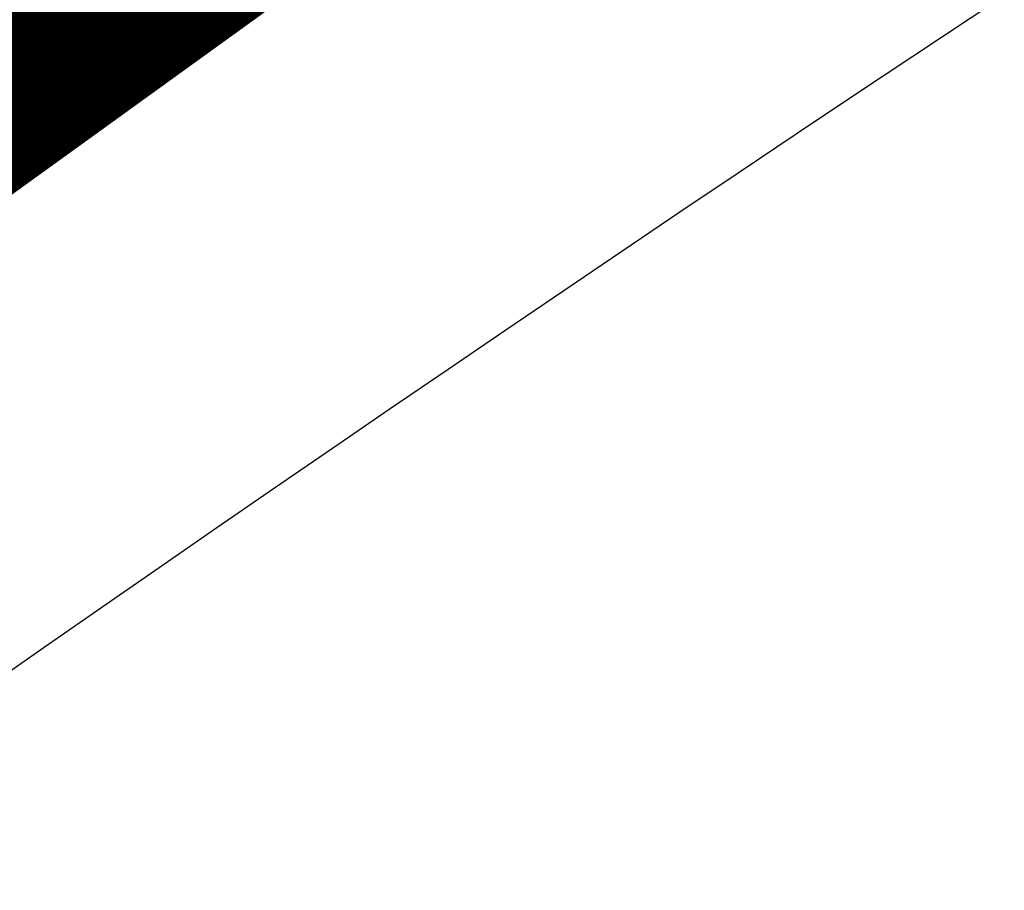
# Model space of a CAD drawing. Header units: metres. Extents: x 163628 to 167855, y 402678 to 405435.
# Tile 544 of 656: x 167402.836 to 167403.334, y 404865.246 to 404865.687. Entities that reach past the tile are written whole.
import ezdxf

# ---------------------------------------------------------------- set-up
doc = ezdxf.new("R2010")
doc.units = ezdxf.units.M
for name, color, linetype, lineweight in [('X-CA190022.004-UO-BGT_Ondergrond$0$GE_316_WGDFietspad_Vlak_GEM', 253, 'Continuous', 9), ('X-CA190022.004-UO-BGT_Ondergrond$0$GE_479_BTDGroenvoorziening_grasenkruida_GEM', 253, 'Continuous', 9), ('X-CA190022.004-UO-DWM_Snelfietsroute$0$N-WE-VH-KANTVERHARDING-G', 125, 'Continuous', 25)]:
    doc.layers.add(name, color=color, linetype=linetype, lineweight=lineweight)
doc.layers.add('X-CA190022.004-UO-KL_Wenstracé_v0.3$0$N-WE-KL-TRACE_WENSTRACE-G 1.0m', color=74, linetype='Continuous', lineweight=35, transparency=0.6)

msp = doc.modelspace()

# ---------------------------------------------------------------- linework, layer by layer
at = {"layer": 'X-CA190022.004-UO-BGT_Ondergrond$0$GE_316_WGDFietspad_Vlak_GEM', "extrusion": (0, 0, -1)}
msp.add_arc((-167500.06588, 404673.16103), 215.67418, 61.7671724, 64.9076206, dxfattribs=at)
at = {"layer": 'X-CA190022.004-UO-BGT_Ondergrond$0$GE_479_BTDGroenvoorziening_grasenkruida_GEM'}
msp.add_arc((167500.06588, 404673.16103), 215.67418, 115.0923794, 118.2328276, dxfattribs=at)
at = {"layer": 'X-CA190022.004-UO-DWM_Snelfietsroute$0$N-WE-VH-KANTVERHARDING-G', "flags": 128}
msp.add_lwpolyline([(167409.73382, 404868.98511), (167406.49417, 404867.476, 0.045383), (167402.5874, 404865.18497)], format="xyb", dxfattribs=at)
at = {"layer": 'X-CA190022.004-UO-KL_Wenstracé_v0.3$0$N-WE-KL-TRACE_WENSTRACE-G 1.0m', "ltscale": 0.2, "const_width": 1, "flags": 128}
msp.add_lwpolyline([(167387.3651, 404856.64629), (167390.36062, 404858.38486), (167390.40715, 404858.41187), (167391.02515, 404858.77055), (167394.60102, 404860.84595), (167394.72657, 404860.91894), (167395.56541, 404861.41335), (167396.39781, 404861.91559), (167397.225, 404862.42637), (167398.04687, 404862.94565), (167398.86335, 404863.47337), (167399.67435, 404864.00948), (167400.48016, 404864.55416), (167401.08218, 404864.96905), (167401.27847, 404865.10582), (167402.07362, 404865.66752), (167402.86184, 404866.23658), (167403.64437, 404866.81388), (167404.31348, 404867.31748), (167404.41927, 404867.39796), (167405.19076, 404867.99206), (167405.95487, 404868.59311)], dxfattribs=at)

doc.saveas('drawing.dxf')
